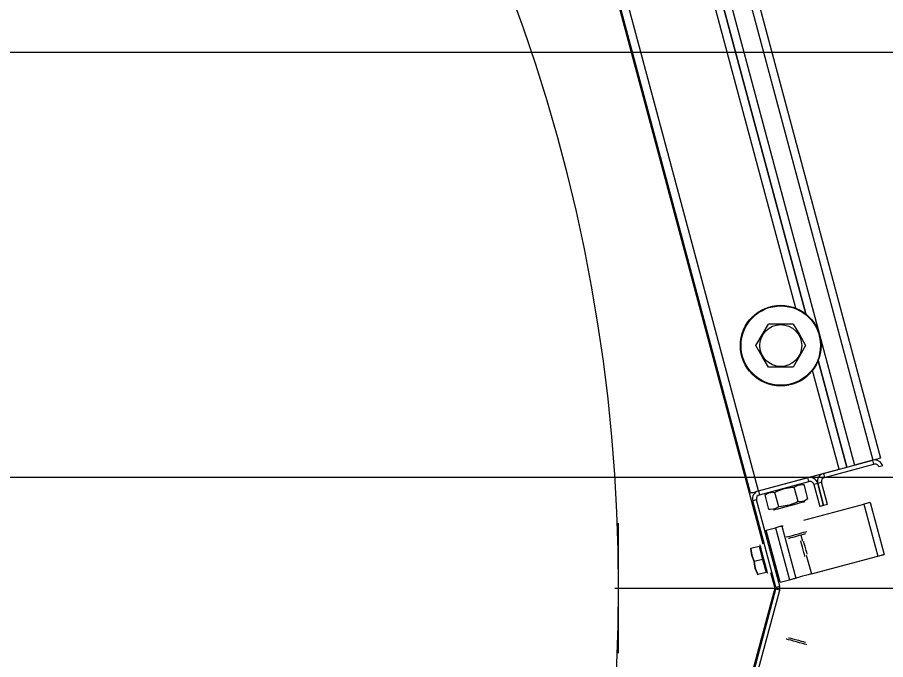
# Model space of a CAD drawing. Extents: x -264222 to -263592, y -1242345 to -1242048.
# Drawn here: x -263872.2344 to -263871.928, y -1242087.5217 to -1242087.2949 of the extents above; entities that cross this region are included whole.
import ezdxf

# ---------------------------------------------------------------- set-up
doc = ezdxf.new("R2010")
doc.units = 0
doc.layers.add('KFA_2D_SITUACIA_DSP', color=7, linetype='Continuous')

msp = doc.modelspace()

# ---------------------------------------------------------------- linework, layer by layer
at = {"layer": 'KFA_2D_SITUACIA_DSP'}
for p, q in [((-263872.08784, -1242087.04589), (-263871.97129, -1242087.48085)), ((-263872.03976, -1242087.07678), (-263871.93895, -1242087.45301)), ((-263872.03333, -1242087.07506), (-263871.93252, -1242087.45128)), ((-263872.03058, -1242087.07432), (-263871.92977, -1242087.45055)), ((-263871.9729, -1242087.4621), (-263872.07371, -1242087.08588)), ((-263871.97565, -1242087.46284), (-263872.07646, -1242087.08661)), ((-263871.95621, -1242087.3996), (-263872.028, -1242087.13166)), ((-263872.028, -1242087.13166), (-263871.95621, -1242087.3996)), ((-263871.9597, -1242087.39759), (-263872.03002, -1242087.13515)), ((-263871.97162, -1242087.40707), (-263871.96939, -1242087.40321)), ((-263871.96829, -1242087.40321), (-263871.96939, -1242087.40321)), ((-263871.96441, -1242087.40321), (-263871.96829, -1242087.40321)), ((-263871.96062, -1242087.40321), (-263871.96441, -1242087.40321)), ((-263871.96062, -1242087.40321), (-263871.95845, -1242087.40696)), ((-263871.97378, -1242087.41081), (-263871.97162, -1242087.40707)), ((-263871.95845, -1242087.40696), (-263871.95623, -1242087.41081)), ((-263871.97156, -1242087.41467), (-263871.97378, -1242087.41081)), ((-263871.95623, -1242087.41081), (-263871.95839, -1242087.41456)), ((-263871.96939, -1242087.41841), (-263871.97156, -1242087.41467)), ((-263871.95839, -1242087.41456), (-263871.96062, -1242087.41841)), ((-263871.9417, -1242087.45374), (-263871.95178, -1242087.41612)), ((-263871.95178, -1242087.41612), (-263871.9417, -1242087.45374)), ((-263871.96829, -1242087.41841), (-263871.96939, -1242087.41841)), ((-263871.96441, -1242087.41841), (-263871.96829, -1242087.41841)), ((-263871.96062, -1242087.41841), (-263871.96441, -1242087.41841)), ((-263871.94445, -1242087.45448), (-263871.9538, -1242087.41961)), ((-263871.92998, -1242087.4506), (-263871.93023, -1242087.45067)), ((-263871.92982, -1242087.45056), (-263871.92998, -1242087.4506)), ((-263871.92977, -1242087.45055), (-263871.92982, -1242087.45056)), ((-263871.94996, -1242087.45596), (-263871.93252, -1242087.45128)), ((-263871.94959, -1242087.45733), (-263871.93215, -1242087.45266)), ((-263871.93252, -1242087.45128), (-263871.93895, -1242087.45301)), ((-263871.93199, -1242087.45114), (-263871.93252, -1242087.45128)), ((-263871.93215, -1242087.45266), (-263871.93252, -1242087.45128)), ((-263871.93147, -1242087.451), (-263871.93199, -1242087.45114)), ((-263871.93099, -1242087.45088), (-263871.93147, -1242087.451)), ((-263871.93058, -1242087.45076), (-263871.93099, -1242087.45088)), ((-263871.93023, -1242087.45067), (-263871.93058, -1242087.45076)), ((-263871.92903, -1242087.4533), (-263871.93041, -1242087.45367)), ((-263871.9729, -1242087.4621), (-263871.94445, -1242087.45448)), ((-263871.94996, -1242087.45596), (-263871.94959, -1242087.45733)), ((-263894.58094, -1242087.45724), (-263809.35464, -1242087.45724)), ((-263871.9729, -1242087.4621), (-263871.95546, -1242087.45743)), ((-263871.97253, -1242087.46348), (-263871.9551, -1242087.45881)), ((-263871.95889, -1242087.46005), (-263871.95736, -1242087.45982)), ((-263871.95736, -1242087.45982), (-263871.95677, -1242087.45987)), ((-263871.9551, -1242087.45881), (-263871.95546, -1242087.45743)), ((-263871.95197, -1242087.45945), (-263871.95335, -1242087.45982)), ((-263871.95335, -1242087.45982), (-263871.95126, -1242087.46762)), ((-263871.9506, -1242087.45908), (-263871.95197, -1242087.45945)), ((-263871.95197, -1242087.45945), (-263871.94988, -1242087.46725)), ((-263871.94988, -1242087.46725), (-263871.95197, -1242087.45945)), ((-263871.94851, -1242087.46688), (-263871.9506, -1242087.45908)), ((-263871.97565, -1242087.46284), (-263871.9756, -1242087.46283)), ((-263871.9756, -1242087.46283), (-263871.97544, -1242087.46279)), ((-263871.97544, -1242087.46279), (-263871.97519, -1242087.46272)), ((-263871.97519, -1242087.46272), (-263871.97485, -1242087.46263)), ((-263871.97485, -1242087.46263), (-263871.97443, -1242087.46251)), ((-263871.97443, -1242087.46251), (-263871.97395, -1242087.46239)), ((-263871.97395, -1242087.46239), (-263871.97344, -1242087.46225)), ((-263871.97344, -1242087.46225), (-263871.9729, -1242087.4621)), ((-263871.9729, -1242087.4621), (-263871.97253, -1242087.46348)), ((-263871.97055, -1242087.46356), (-263871.96922, -1242087.46281)), ((-263871.96922, -1242087.46281), (-263871.9677, -1242087.46259)), ((-263871.9677, -1242087.46259), (-263871.9671, -1242087.46263)), ((-263871.9671, -1242087.46263), (-263871.96627, -1242087.46224)), ((-263871.96574, -1242087.46774), (-263871.9671, -1242087.46263)), ((-263871.96627, -1242087.46224), (-263871.96369, -1242087.46132)), ((-263871.96369, -1242087.46132), (-263871.96091, -1242087.46084)), ((-263871.96091, -1242087.46084), (-263871.96022, -1242087.46079)), ((-263871.96022, -1242087.46079), (-263871.95889, -1242087.46005)), ((-263871.95885, -1242087.46589), (-263871.96022, -1242087.46079)), ((-263871.95541, -1242087.46497), (-263871.95677, -1242087.45987)), ((-263871.97354, -1242087.46523), (-263871.97491, -1242087.46559)), ((-263871.96675, -1242087.49606), (-263871.97491, -1242087.46559)), ((-263871.96537, -1242087.49569), (-263871.97354, -1242087.46523)), ((-263871.96918, -1242087.46866), (-263871.97055, -1242087.46356)), ((-263871.95885, -1242087.46589), (-263871.95948, -1242087.46619)), ((-263871.95826, -1242087.46594), (-263871.95885, -1242087.46589)), ((-263871.95673, -1242087.46571), (-263871.95826, -1242087.46594)), ((-263871.95693, -1242087.46599), (-263871.95667, -1242087.46592)), ((-263871.95541, -1242087.46497), (-263871.95673, -1242087.46571)), ((-263871.95667, -1242087.46592), (-263871.95666, -1242087.46591)), ((-263871.96859, -1242087.46871), (-263871.96918, -1242087.46866)), ((-263871.96706, -1242087.46848), (-263871.96859, -1242087.46871)), ((-263871.96762, -1242087.46885), (-263871.96761, -1242087.46885)), ((-263871.96761, -1242087.46885), (-263871.96736, -1242087.46878)), ((-263871.96736, -1242087.46878), (-263871.96677, -1242087.46862)), ((-263871.96574, -1242087.46774), (-263871.96706, -1242087.46848)), ((-263871.96677, -1242087.46862), (-263871.96589, -1242087.46839)), ((-263871.96589, -1242087.46839), (-263871.96478, -1242087.46809)), ((-263871.96481, -1242087.46766), (-263871.96574, -1242087.46774)), ((-263871.96204, -1242087.46715), (-263871.96481, -1242087.46766)), ((-263871.96478, -1242087.46809), (-263871.9635, -1242087.46775)), ((-263871.9635, -1242087.46775), (-263871.96214, -1242087.46738)), ((-263871.96214, -1242087.46738), (-263871.96078, -1242087.46702)), ((-263871.95948, -1242087.46619), (-263871.96204, -1242087.46715)), ((-263871.96078, -1242087.46702), (-263871.9595, -1242087.46668)), ((-263871.9595, -1242087.46668), (-263871.95839, -1242087.46638)), ((-263871.95839, -1242087.46638), (-263871.95751, -1242087.46614)), ((-263871.95751, -1242087.46614), (-263871.95693, -1242087.46599)), ((-263871.95685, -1242087.47245), (-263871.93565, -1242087.46677)), ((-263871.94988, -1242087.46725), (-263871.95126, -1242087.46762)), ((-263871.94851, -1242087.46688), (-263871.94988, -1242087.46725)), ((-263871.93522, -1242087.46666), (-263871.93565, -1242087.46677)), ((-263871.93565, -1242087.46677), (-263871.93073, -1242087.48513)), ((-263871.93481, -1242087.46655), (-263871.93522, -1242087.46666)), ((-263871.93443, -1242087.46645), (-263871.93481, -1242087.46655)), ((-263871.93409, -1242087.46636), (-263871.93443, -1242087.46645)), ((-263871.93382, -1242087.46628), (-263871.93409, -1242087.46636)), ((-263871.93362, -1242087.46623), (-263871.93382, -1242087.46628)), ((-263871.93349, -1242087.46619), (-263871.93362, -1242087.46623)), ((-263871.93345, -1242087.46618), (-263871.93349, -1242087.46619)), ((-263871.93345, -1242087.46618), (-263871.92853, -1242087.48454)), ((-263872.02224, -1242087.51937), (-263872.02224, -1242087.47349)), ((-263871.97015, -1242087.47602), (-263871.96685, -1242087.47513)), ((-263871.96642, -1242087.47502), (-263871.96685, -1242087.47513)), ((-263871.96685, -1242087.47513), (-263871.96193, -1242087.49349)), ((-263871.96601, -1242087.47491), (-263871.96642, -1242087.47502)), ((-263871.96563, -1242087.47481), (-263871.96601, -1242087.47491)), ((-263871.96529, -1242087.47472), (-263871.96563, -1242087.47481)), ((-263871.96502, -1242087.47464), (-263871.96529, -1242087.47472)), ((-263871.96482, -1242087.47459), (-263871.96502, -1242087.47464)), ((-263871.96469, -1242087.47455), (-263871.96482, -1242087.47459)), ((-263871.96465, -1242087.47454), (-263871.96469, -1242087.47455)), ((-263871.96465, -1242087.47454), (-263871.96454, -1242087.47451)), ((-263871.96465, -1242087.47454), (-263871.95973, -1242087.4929)), ((-263871.96454, -1242087.47451), (-263871.96423, -1242087.47443)), ((-263871.96423, -1242087.47443), (-263871.96419, -1242087.47442)), ((-263871.96524, -1242087.49437), (-263871.97015, -1242087.47602)), ((-263871.96253, -1242087.47826), (-263871.9618, -1242087.47806)), ((-263871.9618, -1242087.47806), (-263871.96087, -1242087.47781)), ((-263871.96087, -1242087.47781), (-263871.95981, -1242087.47753)), ((-263871.9589, -1242087.47802), (-263871.95988, -1242087.47829)), ((-263871.95981, -1242087.47753), (-263871.95871, -1242087.47724)), ((-263871.95796, -1242087.47777), (-263871.9589, -1242087.47802)), ((-263871.95871, -1242087.47724), (-263871.95769, -1242087.47696)), ((-263871.95716, -1242087.47756), (-263871.95796, -1242087.47777)), ((-263871.95789, -1242087.47775), (-263871.95731, -1242087.47989)), ((-263871.95769, -1242087.47696), (-263871.95682, -1242087.47673)), ((-263871.95659, -1242087.4774), (-263871.95716, -1242087.47756)), ((-263871.95682, -1242087.47673), (-263871.95618, -1242087.47656)), ((-263871.95631, -1242087.47733), (-263871.95659, -1242087.4774)), ((-263871.95628, -1242087.47732), (-263871.95631, -1242087.47733)), ((-263871.95618, -1242087.47656), (-263871.95583, -1242087.47646)), ((-263871.95583, -1242087.47646), (-263871.95578, -1242087.47645)), ((-263871.97228, -1242087.4813), (-263871.97233, -1242087.48113)), ((-263871.96312, -1242087.47842), (-263871.96298, -1242087.47838)), ((-263871.96298, -1242087.47838), (-263871.96253, -1242087.47826)), ((-263871.96224, -1242087.47892), (-263871.96225, -1242087.47892)), ((-263871.96204, -1242087.47887), (-263871.96224, -1242087.47892)), ((-263871.96154, -1242087.47873), (-263871.96204, -1242087.47887)), ((-263871.96079, -1242087.47853), (-263871.96154, -1242087.47873)), ((-263871.95988, -1242087.47829), (-263871.96079, -1242087.47853)), ((-263871.95794, -1242087.47991), (-263871.95798, -1242087.47974)), ((-263871.95781, -1242087.48039), (-263871.95794, -1242087.47991)), ((-263871.95762, -1242087.48112), (-263871.95781, -1242087.48039)), ((-263871.95737, -1242087.48202), (-263871.95762, -1242087.48112)), ((-263871.95685, -1242087.48016), (-263871.9569, -1242087.47999)), ((-263871.95672, -1242087.48065), (-263871.95685, -1242087.48016)), ((-263871.95652, -1242087.48138), (-263871.95672, -1242087.48065)), ((-263871.97561, -1242087.4825), (-263871.97583, -1242087.48256)), ((-263871.97583, -1242087.48256), (-263871.97582, -1242087.48256)), ((-263871.97266, -1242087.48171), (-263871.97561, -1242087.4825)), ((-263871.97522, -1242087.48489), (-263871.97561, -1242087.4825)), ((-263871.97561, -1242087.4825), (-263871.97523, -1242087.48482)), ((-263871.97266, -1242087.48171), (-263871.97143, -1242087.4863)), ((-263871.97214, -1242087.4818), (-263871.97228, -1242087.4813)), ((-263871.97193, -1242087.48261), (-263871.97214, -1242087.4818)), ((-263871.97165, -1242087.48365), (-263871.97193, -1242087.48261)), ((-263871.97132, -1242087.48487), (-263871.97165, -1242087.48365)), ((-263871.95712, -1242087.48298), (-263871.95737, -1242087.48202)), ((-263871.95688, -1242087.48387), (-263871.95712, -1242087.48298)), ((-263871.95668, -1242087.48461), (-263871.95688, -1242087.48387)), ((-263871.95629, -1242087.48224), (-263871.95652, -1242087.48138)), ((-263871.95606, -1242087.4831), (-263871.95629, -1242087.48224)), ((-263871.95586, -1242087.48384), (-263871.95606, -1242087.4831)), ((-263871.95573, -1242087.48433), (-263871.95586, -1242087.48384)), ((-263871.95569, -1242087.4845), (-263871.95573, -1242087.48433)), ((-263871.97523, -1242087.48482), (-263871.97438, -1242087.48709)), ((-263871.97438, -1242087.48709), (-263871.97522, -1242087.48489)), ((-263871.97143, -1242087.4863), (-263871.97438, -1242087.48709)), ((-263871.97399, -1242087.48948), (-263871.97438, -1242087.48709)), ((-263871.97438, -1242087.48709), (-263871.974, -1242087.48941)), ((-263871.97143, -1242087.4863), (-263871.9702, -1242087.49089)), ((-263871.97097, -1242087.48618), (-263871.97132, -1242087.48487)), ((-263871.97062, -1242087.48748), (-263871.97097, -1242087.48618)), ((-263871.95655, -1242087.48508), (-263871.95668, -1242087.48461)), ((-263871.95651, -1242087.48525), (-263871.95655, -1242087.48508)), ((-263871.956, -1242087.48479), (-263871.95422, -1242087.49142)), ((-263871.95422, -1242087.49142), (-263871.93073, -1242087.48513)), ((-263871.93073, -1242087.48513), (-263871.9303, -1242087.48501)), ((-263871.9303, -1242087.48501), (-263871.92989, -1242087.4849)), ((-263871.92989, -1242087.4849), (-263871.92951, -1242087.4848)), ((-263871.92951, -1242087.4848), (-263871.92918, -1242087.48471)), ((-263871.92918, -1242087.48471), (-263871.9289, -1242087.48464)), ((-263871.9289, -1242087.48464), (-263871.9287, -1242087.48458)), ((-263871.9287, -1242087.48458), (-263871.92857, -1242087.48455)), ((-263871.92857, -1242087.48455), (-263871.92853, -1242087.48454)), ((-263871.974, -1242087.48941), (-263871.97315, -1242087.49168)), ((-263871.97315, -1242087.49168), (-263871.97399, -1242087.48948)), ((-263871.9703, -1242087.4887), (-263871.97062, -1242087.48748)), ((-263871.97002, -1242087.48974), (-263871.9703, -1242087.4887)), ((-263871.9698, -1242087.49055), (-263871.97002, -1242087.48974)), ((-263871.97315, -1242087.49168), (-263871.97338, -1242087.49174)), ((-263871.97338, -1242087.49174), (-263871.97336, -1242087.49173)), ((-263871.9702, -1242087.49089), (-263871.97315, -1242087.49168)), ((-263871.96967, -1242087.49105), (-263871.9698, -1242087.49055)), ((-263871.96962, -1242087.49122), (-263871.96967, -1242087.49105)), ((-263871.96859, -1242087.49095), (-263871.96712, -1242087.49643)), ((-263871.96524, -1242087.49437), (-263871.96193, -1242087.49349)), ((-263871.96193, -1242087.49349), (-263871.9615, -1242087.49337)), ((-263871.9615, -1242087.49337), (-263871.96109, -1242087.49326)), ((-263871.96109, -1242087.49326), (-263871.96071, -1242087.49316)), ((-263871.96071, -1242087.49316), (-263871.96038, -1242087.49307)), ((-263871.96038, -1242087.49307), (-263871.9601, -1242087.493)), ((-263871.9601, -1242087.493), (-263871.9599, -1242087.49294)), ((-263871.9599, -1242087.49294), (-263871.95977, -1242087.49291)), ((-263871.95977, -1242087.49291), (-263871.95973, -1242087.4929)), ((-263871.95962, -1242087.49287), (-263871.95973, -1242087.4929)), ((-263871.95931, -1242087.49278), (-263871.95962, -1242087.49287)), ((-263871.9588, -1242087.49265), (-263871.95931, -1242087.49278)), ((-263871.95812, -1242087.49246), (-263871.9588, -1242087.49265)), ((-263871.95728, -1242087.49224), (-263871.95812, -1242087.49246)), ((-263871.95633, -1242087.49199), (-263871.95728, -1242087.49224)), ((-263871.9553, -1242087.49171), (-263871.95633, -1242087.49199)), ((-263871.95422, -1242087.49142), (-263871.9553, -1242087.49171)), ((-263871.96712, -1242087.49643), (-263872.08784, -1242087.94696)), ((-263872.02358, -1242087.49643), (-263871.82694, -1242087.49643)), ((-263871.96675, -1242087.49606), (-263871.96537, -1242087.49569)), ((-263871.97491, -1242087.52726), (-263871.96675, -1242087.4968)), ((-263871.97354, -1242087.52763), (-263871.96537, -1242087.49717)), ((-263871.96537, -1242087.49717), (-263871.96675, -1242087.4968)), ((-263871.96311, -1242087.51444), (-263871.96312, -1242087.51444)), ((-263871.96286, -1242087.51451), (-263871.96311, -1242087.51444)), ((-263871.96232, -1242087.51466), (-263871.96286, -1242087.51451)), ((-263871.96151, -1242087.51487), (-263871.96232, -1242087.51466)), ((-263871.96225, -1242087.51394), (-263871.96224, -1242087.51394)), ((-263871.96224, -1242087.51394), (-263871.962, -1242087.514)), ((-263871.962, -1242087.514), (-263871.96147, -1242087.51415)), ((-263871.96053, -1242087.51514), (-263871.96151, -1242087.51487)), ((-263871.96147, -1242087.51415), (-263871.9607, -1242087.51435)), ((-263871.9607, -1242087.51435), (-263871.95978, -1242087.5146)), ((-263871.95978, -1242087.5146), (-263871.95879, -1242087.51486)), ((-263871.95879, -1242087.51486), (-263871.95786, -1242087.51511)), ((-263871.95944, -1242087.51543), (-263871.96053, -1242087.51514)), ((-263871.95836, -1242087.51572), (-263871.95944, -1242087.51543)), ((-263871.95738, -1242087.51598), (-263871.95836, -1242087.51572)), ((-263871.95786, -1242087.51511), (-263871.95708, -1242087.51532)), ((-263871.95658, -1242087.51619), (-263871.95738, -1242087.51598)), ((-263871.95708, -1242087.51532), (-263871.95654, -1242087.51547)), ((-263871.95603, -1242087.51634), (-263871.95658, -1242087.51619)), ((-263871.95654, -1242087.51547), (-263871.95629, -1242087.51553)), ((-263871.95629, -1242087.51553), (-263871.95628, -1242087.51554)), ((-263871.95579, -1242087.51641), (-263871.95603, -1242087.51634)), ((-263871.95578, -1242087.51641), (-263871.95579, -1242087.51641))]:
    msp.add_line(p, q, dxfattribs=at)
msp.add_lwpolyline([(-263794.89279, -1242227.38224), (-263808.96779, -1242241.45724), (-263894.96779, -1242241.45724), (-263909.04279, -1242227.38224), (-263909.04279, -1242196.33267), (-263914.14284, -1242196.33267), (-263914.14284, -1242132.43267), (-263909.04279, -1242132.43267), (-263909.04279, -1242101.38223), (-263894.96779, -1242087.30724), (-263808.96779, -1242087.30724), (-263794.89279, -1242101.38223), (-263794.89279, -1242227.38224)], dxfattribs=at)
for radius in [0.01425, 0.01401, 0.00739]:
    msp.add_circle((-263871.96501, -1242087.41081), radius, dxfattribs=at)
for centre, radius, start, end in [((-263872.62074, -1242087.49643), 0.5985, 234.56502, 125.43498), ((-263871.93179, -1242087.45404), 0.00285, 15, 105), ((-263871.93179, -1242087.45404), 0.00142, 15, 105), ((-263871.94922, -1242087.45871), 0.00285, 105, 195), ((-263871.95473, -1242087.46018), 0.00285, 15, 105), ((-263871.95473, -1242087.46018), 0.00143, 15, 105), ((-263871.94922, -1242087.45871), 0.00143, 105, 195), ((-263871.97216, -1242087.46486), 0.00285, 105, 195), ((-263871.97216, -1242087.46486), 0.00143, 105, 195), ((-263871.9724, -1242087.48268), 0.000475, 15, 105), ((-263871.97046, -1242087.48991), 0.000475, 285, 15), ((-263871.96813, -1242087.49643), 0.00143, 345, 15), ((-263871.96813, -1242087.49643), 0.00285, 345, 15)]:
    msp.add_arc(centre, radius, start, end, dxfattribs=at)

doc.saveas('drawing.dxf')
